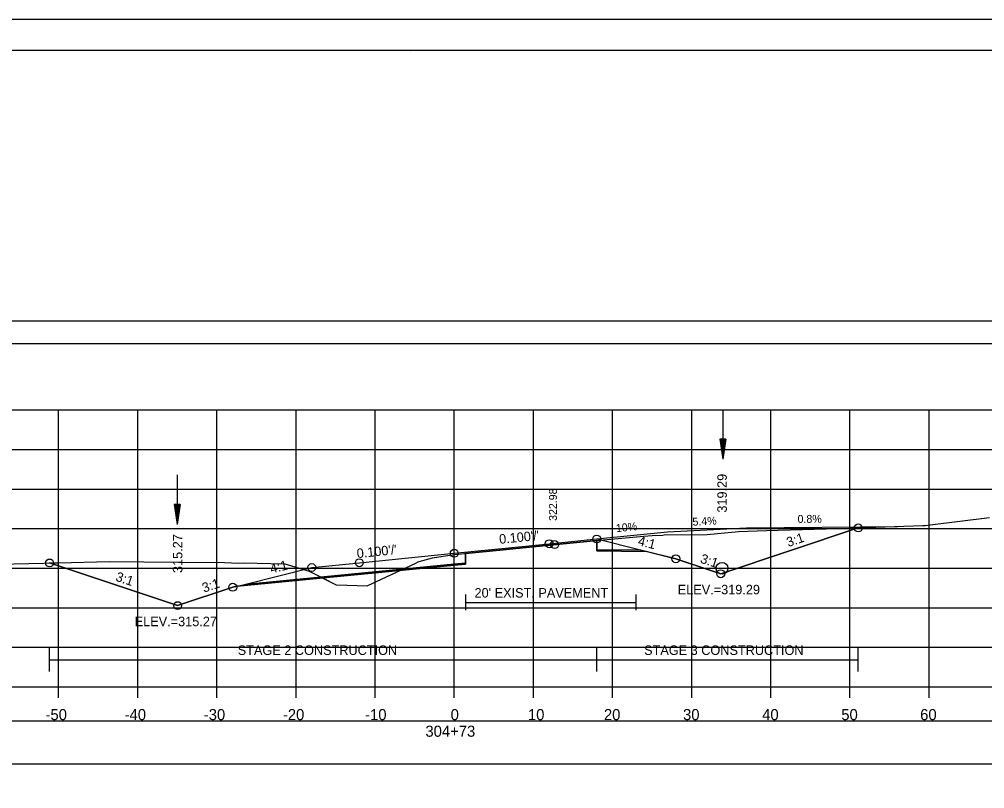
# Model space of a CAD drawing. Extents: x 1376273 to 1384221, y 378927 to 384592.
# Drawn here: x 1381303.4 to 1381425.4, y 380654.6 to 380751.8 of the extents above; entities that cross this region are included whole.
import ezdxf

# ---------------------------------------------------------------- set-up
doc = ezdxf.new("R2010")
doc.units = 0
for name, color, linetype in [('R_Alt Surface', 7, 'Continuous'), ('R_Axis', 7, 'Continuous'), ('R_Axis Annot', 7, 'Continuous'), ('R_Border', 7, 'Continuous'), ('R_Border Notes', 7, 'Continuous'), ('R_Dimension', 7, 'Continuous'), ('R_Drive', 7, 'Continuous'), ('R_Exist Surface', 7, 'Continuous'), ('R_Fin Surface', 7, 'Continuous'), ('R_Grid', 7, 'Continuous'), ('R_No Plot', 7, 'Continuous'), ('R_Water', 7, 'Continuous'), ('R_Xsect Elev', 7, 'Continuous'), ('R_Xsect Slope', 7, 'Continuous'), ('T_Detection Zones', 7, 'Continuous')]:
    doc.layers.add(name, color=color, linetype=linetype)

msp = doc.modelspace()

# ---------------------------------------------------------------- linework, layer by layer
at = {"layer": 'R_Alt Surface'}
for points in [[(1381331.98, 380680.49), (1381358.35, 380683.05), (1381359.76, 380683.18), (1381359.76, 380684.35), (1381376.35, 380686.01), (1381376.36, 380684.85), (1381381.91, 380684.79)], [(1381359.76, 380679.17), (1381359.76, 380677.17)], [(1381381.3, 380679.17), (1381381.3, 380677.17)], [(1381359.76, 380678.17), (1381381.3, 380678.17)]]:
    msp.add_lwpolyline(points, dxfattribs=at)
at = {"layer": 'R_Axis'}
for p, q in [((1381208.35, 380667.49), (1381508.35, 380667.49)), ((1381308.35, 380666.09), (1381308.35, 380667.49)), ((1381318.35, 380666.09), (1381318.35, 380667.49)), ((1381328.35, 380666.09), (1381328.35, 380667.49)), ((1381338.35, 380666.09), (1381338.35, 380667.49)), ((1381348.35, 380666.09), (1381348.35, 380667.49)), ((1381358.35, 380666.09), (1381358.35, 380667.49)), ((1381368.35, 380666.09), (1381368.35, 380667.49)), ((1381378.35, 380666.09), (1381378.35, 380667.49)), ((1381388.35, 380666.09), (1381388.35, 380667.49)), ((1381398.35, 380666.09), (1381398.35, 380667.49)), ((1381408.35, 380666.09), (1381408.35, 380667.49)), ((1381418.35, 380666.09), (1381418.35, 380667.49))]:
    msp.add_line(p, q, dxfattribs=at)
at = {"layer": 'R_Axis Annot'}
for points in [[(1381207.54, 380710.88), (1381509.34, 380710.88), (1381509.34, 380713.7), (1381207.54, 380713.7)], [(1381207.5, 380657.77), (1381509.19, 380657.77), (1381509.19, 380663.18), (1381207.5, 380663.18)]]:
    msp.add_lwpolyline(points, close=True, dxfattribs=at)
at = {"layer": 'R_Border'}
for p, q in [((1381200.35, 380747.95), (1381516.53, 380747.95)), ((1381352.87, 380747.69), (1381352.87, 380747.69)), ((1381352.87, 380747.69), (1381352.87, 380747.69))]:
    msp.add_line(p, q, dxfattribs=at)
at = {"layer": 'R_Dimension'}
for p, q in [((1381307.21, 380669.43), (1381307.21, 380672.43)), ((1381376.36, 380669.43), (1381376.36, 380672.43)), ((1381409.41, 380669.43), (1381409.41, 380672.43)), ((1381307.21, 380670.93), (1381409.41, 380670.93))]:
    msp.add_line(p, q, dxfattribs=at)
at = {"layer": 'R_Drive'}
for p, q in [((1381385.3, 380687.08), (1381395.29, 380687.61)), ((1381395.29, 380687.61), (1381414.35, 380687.76)), ((1381376.35, 380686.18), (1381385.3, 380687.08))]:
    msp.add_line(p, q, dxfattribs=at)
at = {"layer": 'R_Exist Surface'}
msp.add_lwpolyline([(1381291.3, 380682.79), (1381308.38, 380683.18), (1381314.72, 380683.32), (1381323.49, 380683.26), (1381329.3, 380683.22), (1381331.06, 380683.14), (1381331.67, 380683.16), (1381336.93, 380683.03), (1381340.03, 380682.1), (1381343.42, 380680.4), (1381344.8, 380680.33), (1381347.36, 380680.25), (1381353.51, 380683.12), (1381353.78, 380683.31), (1381353.91, 380683.35), (1381355.59, 380683.8), (1381357.48, 380684.08), (1381358.76, 380684.25), (1381364.53, 380684.82), (1381371.02, 380685.47), (1381377.68, 380686.12), (1381382.3, 380686.55), (1381383.34, 380686.62), (1381384.66, 380686.68), (1381384.86, 380686.71), (1381390.32, 380686.75), (1381394.26, 380687.11), (1381397.81, 380687.26), (1381399.29, 380687.29), (1381408.38, 380687.53), (1381409.17, 380687.55), (1381409.23, 380687.57), (1381417.58, 380687.87), (1381417.86, 380687.88), (1381418.48, 380687.95), (1381426.01, 380688.9)], dxfattribs=at)
at = {"layer": 'R_Fin Surface'}
msp.add_lwpolyline([(1381307.21, 380683.15), (1381323.39, 380677.76), (1381330.35, 380680.08), (1381331.84, 380680.45), (1381340.35, 380682.58), (1381346.35, 380683.18), (1381358.35, 380684.38), (1381370.35, 380685.58), (1381376.35, 380686.18), (1381381.88, 380684.8), (1381386.35, 380683.68), (1381392.03, 380681.79), (1381409.41, 380687.58)], dxfattribs=at)
at = {"layer": 'R_Grid'}
for p, q in [((1381208.35, 380702.49), (1381508.35, 380702.49)), ((1381308.35, 380667.49), (1381308.35, 380702.49)), ((1381318.35, 380667.49), (1381318.35, 380702.49)), ((1381328.35, 380667.49), (1381328.35, 380702.49)), ((1381338.35, 380667.49), (1381338.35, 380702.49)), ((1381348.35, 380667.49), (1381348.35, 380702.49)), ((1381358.35, 380667.49), (1381358.35, 380702.49)), ((1381368.35, 380667.49), (1381368.35, 380702.49)), ((1381378.35, 380667.49), (1381378.35, 380702.49)), ((1381388.35, 380667.49), (1381388.35, 380702.49)), ((1381398.35, 380667.49), (1381398.35, 380702.49)), ((1381408.35, 380667.49), (1381408.35, 380702.49)), ((1381418.35, 380667.49), (1381418.35, 380702.49)), ((1381208.35, 380697.49), (1381508.35, 380697.49)), ((1381208.35, 380692.49), (1381508.35, 380692.49)), ((1381208.35, 380687.49), (1381508.35, 380687.49)), ((1381208.35, 380682.49), (1381508.35, 380682.49)), ((1381208.35, 380677.49), (1381508.35, 380677.49)), ((1381208.35, 380672.49), (1381508.35, 380672.49)), ((1381208.35, 380667.49), (1381508.35, 380667.49))]:
    msp.add_line(p, q, dxfattribs=at)
at = {"layer": 'R_No Plot'}
msp.add_line((1381187.95, 380751.85), (1381521.28, 380751.85), dxfattribs=at)
for points in [[(1381187.94, 380751.85), (1381521.28, 380751.85), (1381521.28, 380538.51), (1381187.94, 380538.51)], [(1381434.27, 380747.95), (1381434.27, 380738.07), (1381470, 380738.07), (1381470, 380735.15), (1381493.2, 380735.15), (1381493.2, 380710.82), (1381516.53, 380710.82), (1381516.53, 380542.49), (1381200.35, 380542.49), (1381200.35, 380747.95)]]:
    msp.add_lwpolyline(points, close=True, dxfattribs=at)
msp.add_lwpolyline([(1381330.89, 380680.21), (1381358.35, 380682.88), (1381359.76, 380683.02), (1381359.76, 380684.35), (1381376.35, 380686.01), (1381376.36, 380684.68), (1381382.6, 380684.62)], dxfattribs=at)
for centre in [(1381409.41, 380687.58), (1381376.35, 380686.18), (1381370.35, 380685.58), (1381371.02, 380685.47), (1381358.35, 380684.38), (1381386.35, 380683.68), (1381307.21, 380683.15), (1381340.35, 380682.58), (1381346.35, 380683.18), (1381392.03, 380681.79), (1381392.03, 380681.79), (1381330.35, 380680.08), (1381323.39, 380677.76), (1381323.39, 380677.76)]:
    msp.add_circle(centre, 0.5, dxfattribs=at)
at = {"layer": 'R_Water'}
for p, q in [((1381392.28, 380702.53), (1381392.28, 380696.28)), ((1381391.91, 380698.78), (1381392.28, 380696.28)), ((1381392.66, 380698.78), (1381391.91, 380698.78)), ((1381391.97, 380698.78), (1381392.28, 380696.7)), ((1381392.03, 380698.78), (1381392.28, 380697.13)), ((1381392.1, 380698.78), (1381392.28, 380697.55)), ((1381392.16, 380698.78), (1381392.28, 380697.97)), ((1381392.22, 380698.78), (1381392.28, 380698.39)), ((1381392.66, 380698.78), (1381392.28, 380696.28)), ((1381392.4, 380698.78), (1381392.28, 380697.97)), ((1381392.53, 380698.78), (1381392.28, 380697.13)), ((1381392.59, 380698.78), (1381392.28, 380696.7)), ((1381392.47, 380698.78), (1381392.28, 380697.55)), ((1381392.34, 380698.78), (1381392.28, 380698.39)), ((1381323.33, 380694.27), (1381323.33, 380688.02)), ((1381322.96, 380690.52), (1381323.33, 380688.02)), ((1381323.71, 380690.52), (1381322.96, 380690.52)), ((1381323.02, 380690.52), (1381323.33, 380688.43)), ((1381323.09, 380690.52), (1381323.33, 380688.86)), ((1381323.15, 380690.52), (1381323.33, 380689.28)), ((1381323.21, 380690.52), (1381323.33, 380689.7)), ((1381323.28, 380690.52), (1381323.33, 380690.12)), ((1381323.71, 380690.52), (1381323.33, 380688.02)), ((1381323.46, 380690.52), (1381323.33, 380689.7)), ((1381323.58, 380690.52), (1381323.33, 380688.86)), ((1381323.65, 380690.52), (1381323.33, 380688.43)), ((1381323.52, 380690.52), (1381323.33, 380689.28)), ((1381323.39, 380690.52), (1381323.33, 380690.12))]:
    msp.add_line(p, q, dxfattribs=at)
msp.add_circle((1381392.19, 380682.48), 0.75, dxfattribs=at)
at = {"layer": 'T_Detection Zones'}
for points in [[(1381376.35, 380685.99), (1381377.68, 380686.12), (1381382.3, 380686.55), (1381383.34, 380686.62), (1381384.66, 380686.68), (1381384.86, 380686.71), (1381390.32, 380686.75), (1381394.26, 380687.11), (1381397.81, 380687.26), (1381399.29, 380687.29), (1381408.38, 380687.53), (1381409.17, 380687.55), (1381409.23, 380687.57), (1381409.41, 380687.58), (1381392.03, 380681.79), (1381386.35, 380683.68), (1381382.6, 380684.62), (1381376.36, 380684.68)], [(1381359.76, 380684.35), (1381364.53, 380684.82), (1381371.02, 380685.47), (1381376.35, 380685.99), (1381376.35, 380686.01), (1381359.76, 380684.35)], [(1381351.59, 380682.22), (1381353.51, 380683.12), (1381353.78, 380683.31), (1381353.91, 380683.35), (1381355.59, 380683.8), (1381357.48, 380684.08), (1381358.76, 380684.25), (1381359.76, 380684.35), (1381359.76, 380683.02), (1381358.35, 380682.88)], [(1381307.21, 380683.15), (1381308.38, 380683.18), (1381314.72, 380683.32), (1381323.49, 380683.26), (1381329.3, 380683.22), (1381331.06, 380683.14), (1381331.67, 380683.16), (1381336.93, 380683.03), (1381340.03, 380682.1), (1381341.7, 380681.26), (1381330.89, 380680.21), (1381330.35, 380680.08), (1381323.39, 380677.76)], [(1381341.7, 380681.26), (1381343.42, 380680.4), (1381344.8, 380680.33), (1381347.36, 380680.25), (1381351.59, 380682.22)]]:
    msp.add_lwpolyline(points, close=True, dxfattribs=at)

# ---------------------------------------------------------------- texts
at = {"layer": 'R_Alt Surface'}
msp.add_text("20' EXIST. PAVEMENT", height=1.2, dxfattribs=at).set_placement((1381360.91, 380678.78))
at = {"layer": 'R_Axis Annot'}
for s, p in [('-50', (1381306.69, 380663.29)), ('-40', (1381316.69, 380663.29)), ('-30', (1381326.69, 380663.29)), ('-20', (1381336.69, 380663.29)), ('-10', (1381347.08, 380663.29)), ('0', (1381357.89, 380663.29)), ('10', (1381367.66, 380663.29)), ('20', (1381377.26, 380663.29)), ('30', (1381387.26, 380663.29)), ('40', (1381397.26, 380663.29)), ('50', (1381407.26, 380663.29)), ('60', (1381417.23, 380663.29)), ('304+73', (1381354.7, 380661.19))]:
    msp.add_text(s, height=1.4, dxfattribs=at).set_placement(p)
at = {"layer": 'R_Border Notes'}
for s, p in [('ELEV.=319.29', (1381386.59, 380679.19)), ('ELEV.=315.27', (1381317.96, 380675.16))]:
    msp.add_text(s, height=1.2, dxfattribs=at).set_placement(p)
at = {"layer": 'R_Dimension'}
for s, p in [('STAGE 2 CONSTRUCTION', (1381330.98, 380671.53)), ('STAGE 3 CONSTRUCTION', (1381382.34, 380671.53))]:
    msp.add_text(s, height=1.2, dxfattribs=at).set_placement(p)
at = {"layer": 'R_Drive'}
for s, rotation, p in [('5.4%', 3.0766, (1381388.48, 380687.85)), ('0.8%', 0.4373, (1381401.74, 380688.21)), ('10%', 5.7106, (1381378.83, 380687.04))]:
    msp.add_text(s, height=1, rotation=rotation, dxfattribs=at).set_placement(p)
at = {"layer": 'R_Xsect Elev'}
for s, height, p in [('319.29', 1.2, (1381392.79, 380689.51)), ('322.98', 1, (1381371.32, 380688.47)), ('322.98', 1, (1381371.32, 380688.47)), ('315.27', 1.2, (1381323.99, 380681.88))]:
    msp.add_text(s, height=height, rotation=90, dxfattribs=at).set_placement(p)
at = {"layer": 'R_Xsect Slope'}
for s, rotation, p in [("0.100'/'", 5.7106, (1381364.08, 380685.56)), ('4:1', 345.9638, (1381381.47, 380685.41)), ('3:1', 18.4349, (1381400.56, 380685.16)), ("0.100'/'", 5.7106, (1381346.08, 380683.76)), ('3:1', 341.5651, (1381389.35, 380683.21)), ('4:1', 14.0362, (1381335.23, 380681.81)), ('3:1', 341.5651, (1381315.46, 380680.93)), ('3:1', 18.4349, (1381326.71, 380679.39))]:
    msp.add_text(s, height=1.2, rotation=rotation, dxfattribs=at).set_placement(p)

doc.saveas('drawing.dxf')
